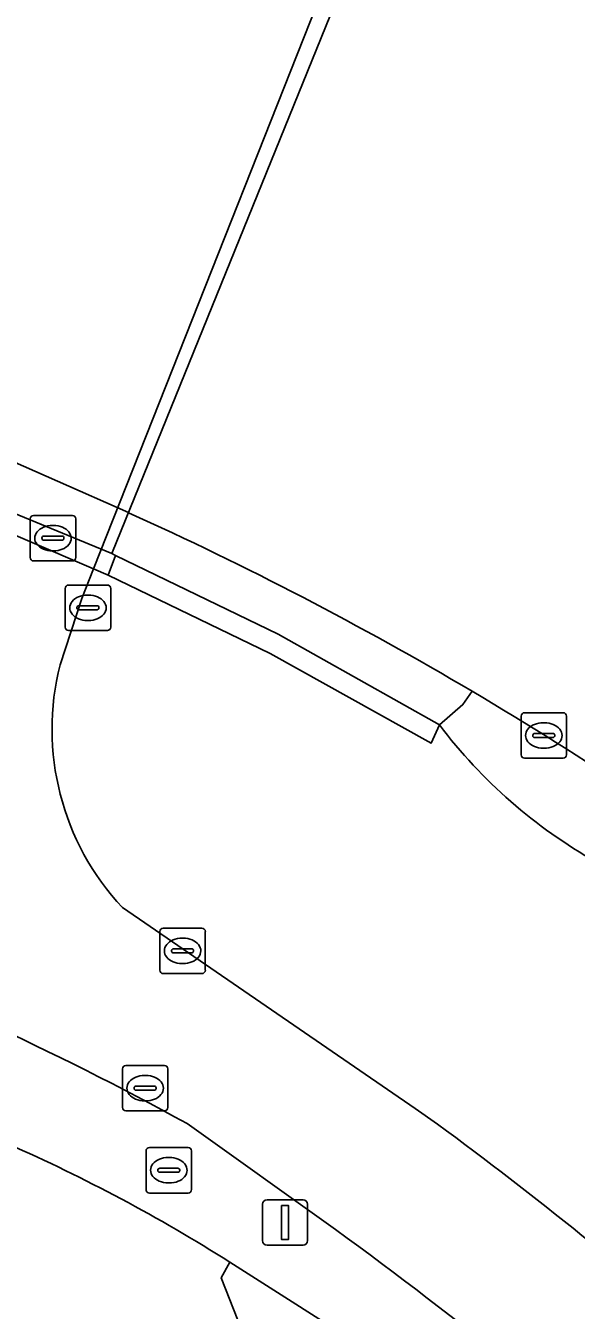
# Model space of a CAD drawing. Extents: x 161477 to 163040, y 383680 to 384871.
# Drawn here: x 162856.72 to 162868.83, y 384154.04 to 384182.28 of the extents above; entities that cross this region are included whole.
import ezdxf

# ---------------------------------------------------------------- set-up
doc = ezdxf.new("R2010")
doc.units = 0
for name, color, linetype in [('IMGEO_Berm_groen', 7, 'Continuous'), ('IMGEO_Berm_open', 7, 'Continuous'), ('IMGEO_Fietspad_gesloten', 7, 'Continuous'), ('IMGEO_Groenvoorziening', 7, 'Continuous'), ('IMGEO_Hek', 7, 'Continuous'), ('IMGEO_Kolk', 7, 'Continuous'), ('IMGEO_Lichtmast', 7, 'Continuous'), ('IMGEO_Muur', 7, 'Continuous'), ('IMGEO_Rijbaan_regionaal_gesloten', 7, 'Continuous'), ('IMGEO_Rioolput', 7, 'Continuous'), ('IMGEO_Tunneldeel', 7, 'Continuous'), ('IMGEO_Voetpad_gesloten', 7, 'Continuous'), ('IMGEO_Voetpad_halfverhard', 7, 'Continuous'), ('IMGEO_Voetpad_open', 7, 'Continuous')]:
    doc.layers.add(name, color=color, linetype=linetype)

msp = doc.modelspace()

# ---------------------------------------------------------------- linework, layer by layer
at = {"layer": 'IMGEO_Berm_groen'}
for points in [[(162866.537, 384167.647), (162866.334, 384167.355), (162865.819, 384166.908), (162865.637, 384166.509), (162862.093, 384168.479), (162858.536, 384170.201), (162858.214, 384170.339), (162857.955, 384169.684), (162857.478, 384168.229)], [(162858.849, 384162.891), (162865.284, 384158.476), (162865.772, 384158.135)], [(162905.075, 384098.982), (162873.063, 384141.95), (162869.641, 384145.516), (162866.447, 384148.545), (162861.93, 384152.448), (162861.019, 384154.754), (162861.21, 384155.099)]]:
    msp.add_lwpolyline(points, dxfattribs=at)
for centre, radius, start, end in [((162863.044, 384166.813), 5.743, 165.731, 223.0777), ((162826.67, 384100.144), 78.397, 46.89322, 59.4339), ((162808.625, 384080.58), 96.336, 48.84218, 53.61514), ((162841.67, 384124.3), 36.474, 57.6083, 66.2919)]:
    msp.add_arc(centre, radius, start, end, dxfattribs=at)
at = {"layer": 'IMGEO_Berm_open'}
for points in [[(162823.211, 384177.337), (162823.947, 384177.369), (162827.509, 384177.481), (162831.651, 384177.327), (162841.809, 384176.053), (162841.775, 384175.683), (162845.76, 384174.925), (162849.692, 384173.927), (162852.062, 384173.201), (162854.926, 384172.193), (162855.481, 384171.964), (162858.617, 384170.671), (162858.697, 384170.632), (162862.276, 384168.899), (162865.819, 384166.908), (162866.334, 384167.355), (162866.537, 384167.647)], [(162858.984, 384171.572), (162855.855, 384172.954), (162855.311, 384173.208), (162854.873, 384173.294), (162854.478, 384173.445), (162852.451, 384174.193), (162850.085, 384174.939)]]:
    msp.add_lwpolyline(points, dxfattribs=at)
msp.add_arc((162826.668, 384100.155), 78.388, 59.42852, 65.6532, dxfattribs=at)
at = {"layer": 'IMGEO_Fietspad_gesloten'}
for points in [[(162857.478, 384168.229), (162857.955, 384169.684), (162858.214, 384170.339), (162855.255, 384171.603), (162854.816, 384171.783), (162852.066, 384172.679), (162851.748, 384171.865)], [(162865.772, 384158.135), (162865.284, 384158.476), (162858.849, 384162.891)], [(162860.271, 384158.145), (162863.536, 384155.815)]]:
    msp.add_lwpolyline(points, dxfattribs=at)
for centre, radius, start, end in [((162863.044, 384166.813), 5.743, 165.731, 223.0777), ((162826.908, 384097.364), 69.336, 61.23771, 77.8411), ((162808.625, 384080.58), 96.336, 48.84218, 53.61514), ((162809.782, 384081.738), 91.525, 41.45622, 54.03369)]:
    msp.add_arc(centre, radius, start, end, dxfattribs=at)
at = {"layer": 'IMGEO_Groenvoorziening'}
msp.add_lwpolyline([(162864.374, 384153.085), (162861.21, 384155.099), (162861.019, 384154.754), (162861.93, 384152.448), (162866.447, 384148.545), (162869.641, 384145.516), (162873.063, 384141.95), (162905.075, 384098.982)], dxfattribs=at)
at = {"layer": 'IMGEO_Hek'}
msp.add_arc((162874.736, 384173.63), 11.167, 217.0083, 240.6623, dxfattribs=at)
at = {"layer": 'IMGEO_Kolk'}
for p, q in [((162857.665, 384169.981), (162858.517, 384169.981)), ((162857.59, 384169.055), (162857.59, 384169.907)), ((162858.078, 384169.761), (162858.103, 384169.761)), ((162858.591, 384169.907), (162858.591, 384169.055)), ((162857.849, 384169.475), (162857.849, 384169.487)), ((162858.287, 384169.438), (162857.889, 384169.438)), ((162857.892, 384169.524), (162858.29, 384169.524)), ((162858.333, 384169.487), (162858.333, 384169.475)), ((162858.101, 384169.201), (162858.076, 384169.201)), ((162858.517, 384168.981), (162857.665, 384168.981)), ((162867.687, 384167.175), (162868.539, 384167.175)), ((162867.612, 384166.249), (162867.612, 384167.101)), ((162868.1, 384166.955), (162868.125, 384166.955)), ((162868.613, 384167.101), (162868.613, 384166.249)), ((162867.871, 384166.669), (162867.871, 384166.681)), ((162868.309, 384166.632), (162867.911, 384166.632)), ((162867.914, 384166.718), (162868.312, 384166.718)), ((162868.355, 384166.681), (162868.355, 384166.669)), ((162868.123, 384166.395), (162868.098, 384166.395)), ((162868.539, 384166.175), (162867.687, 384166.175)), ((162859.67, 384161.515), (162859.67, 384162.367)), ((162859.745, 384162.441), (162860.597, 384162.441)), ((162860.671, 384162.367), (162860.671, 384161.515)), ((162860.158, 384162.221), (162860.183, 384162.221)), ((162859.929, 384161.935), (162859.929, 384161.947)), ((162860.367, 384161.898), (162859.969, 384161.898)), ((162859.972, 384161.984), (162860.37, 384161.984)), ((162860.413, 384161.947), (162860.413, 384161.935)), ((162860.181, 384161.661), (162860.156, 384161.661)), ((162860.597, 384161.441), (162859.745, 384161.441)), ((162858.847, 384158.497), (162858.847, 384159.349)), ((162858.922, 384159.423), (162859.774, 384159.423)), ((162859.848, 384159.349), (162859.848, 384158.497)), ((162859.149, 384158.966), (162859.547, 384158.966)), ((162859.335, 384159.203), (162859.36, 384159.203)), ((162859.106, 384158.917), (162859.106, 384158.929)), ((162859.544, 384158.88), (162859.146, 384158.88)), ((162859.59, 384158.929), (162859.59, 384158.917)), ((162859.774, 384158.423), (162858.922, 384158.423)), ((162859.358, 384158.643), (162859.333, 384158.643)), ((162859.367, 384156.693), (162859.367, 384157.545)), ((162859.442, 384157.619), (162860.294, 384157.619)), ((162860.368, 384157.545), (162860.368, 384156.693)), ((162859.855, 384157.399), (162859.88, 384157.399)), ((162859.626, 384157.113), (162859.626, 384157.125)), ((162860.064, 384157.076), (162859.666, 384157.076)), ((162859.669, 384157.162), (162860.067, 384157.162)), ((162860.11, 384157.125), (162860.11, 384157.113)), ((162859.878, 384156.839), (162859.853, 384156.839)), ((162860.294, 384156.619), (162859.442, 384156.619))]:
    msp.add_line(p, q, dxfattribs=at)
for points in [[(162857.665, 384169.981), (162858.517, 384169.981)], [(162857.59, 384169.055), (162857.59, 384169.907)], [(162858.591, 384169.907), (162858.591, 384169.055)], [(162858.517, 384168.981), (162857.665, 384168.981)], [(162867.687, 384167.175), (162868.539, 384167.175)], [(162867.612, 384166.249), (162867.612, 384167.101)], [(162868.613, 384167.101), (162868.613, 384166.249)], [(162868.539, 384166.175), (162867.687, 384166.175)], [(162859.67, 384161.515), (162859.67, 384162.367)], [(162859.745, 384162.441), (162860.597, 384162.441)], [(162860.671, 384162.367), (162860.671, 384161.515)], [(162860.597, 384161.441), (162859.745, 384161.441)], [(162858.847, 384158.497), (162858.847, 384159.349)], [(162858.922, 384159.423), (162859.774, 384159.423)], [(162859.848, 384159.349), (162859.848, 384158.497)], [(162859.774, 384158.423), (162858.922, 384158.423)], [(162859.367, 384156.693), (162859.367, 384157.545)], [(162859.442, 384157.619), (162860.294, 384157.619)], [(162860.368, 384157.545), (162860.368, 384156.693)], [(162860.294, 384156.619), (162859.442, 384156.619)]]:
    msp.add_lwpolyline(points, dxfattribs=at)
for centre, radius, start, end in [((162857.667, 384169.905), 0.0765, 91.552, 178.448), ((162857.667, 384169.905), 0.0765, 91.552, 178.448), ((162858.515, 384169.905), 0.0765, 1.552, 88.448), ((162858.515, 384169.905), 0.0765, 1.552, 88.448), ((162857.889, 384169.484), 0.0403, 85.8775, 175.7526), ((162857.886, 384169.474), 0.0366, 178.938, 274.7102), ((162858.29, 384169.481), 0.043, 264.8664, 352.4533), ((162858.294, 384169.486), 0.0386, 1.7309, 96.639), ((162857.667, 384169.057), 0.0765, 181.552, 268.448), ((162857.667, 384169.057), 0.0765, 181.552, 268.448), ((162858.515, 384169.057), 0.0765, 271.552, 358.448), ((162858.515, 384169.057), 0.0765, 271.552, 358.448), ((162867.689, 384167.099), 0.0765, 91.552, 178.448), ((162867.689, 384167.099), 0.0765, 91.552, 178.448), ((162868.537, 384167.099), 0.0765, 1.552, 88.448), ((162868.537, 384167.099), 0.0765, 1.552, 88.448), ((162867.911, 384166.678), 0.0403, 85.8775, 175.7526), ((162867.908, 384166.668), 0.0366, 178.938, 274.7102), ((162868.312, 384166.675), 0.043, 264.8664, 352.4533), ((162868.316, 384166.68), 0.0386, 1.7309, 96.639), ((162867.689, 384166.251), 0.0765, 181.552, 268.448), ((162867.689, 384166.251), 0.0765, 181.552, 268.448), ((162868.537, 384166.251), 0.0765, 271.552, 358.448), ((162868.537, 384166.251), 0.0765, 271.552, 358.448), ((162859.747, 384162.365), 0.0765, 91.552, 178.448), ((162859.747, 384162.365), 0.0765, 91.552, 178.448), ((162860.595, 384162.365), 0.0765, 1.552, 88.448), ((162860.595, 384162.365), 0.0765, 1.552, 88.448), ((162859.969, 384161.944), 0.0403, 85.8775, 175.7526), ((162859.966, 384161.934), 0.0366, 178.938, 274.7102), ((162860.37, 384161.941), 0.043, 264.8664, 352.4533), ((162860.374, 384161.946), 0.0386, 1.7309, 96.639), ((162859.747, 384161.517), 0.0765, 181.552, 268.448), ((162859.747, 384161.517), 0.0765, 181.552, 268.448), ((162860.595, 384161.517), 0.0765, 271.552, 358.448), ((162860.595, 384161.517), 0.0765, 271.552, 358.448), ((162858.924, 384159.347), 0.0765, 91.552, 178.448), ((162858.924, 384159.347), 0.0765, 91.552, 178.448), ((162859.772, 384159.347), 0.0765, 1.552, 88.448), ((162859.772, 384159.347), 0.0765, 1.552, 88.448), ((162859.146, 384158.926), 0.0403, 85.8775, 175.7526), ((162859.551, 384158.928), 0.0386, 1.7309, 96.639), ((162859.143, 384158.916), 0.0366, 178.938, 274.7102), ((162859.547, 384158.923), 0.043, 264.8664, 352.4533), ((162858.924, 384158.499), 0.0765, 181.552, 268.448), ((162858.924, 384158.499), 0.0765, 181.552, 268.448), ((162859.772, 384158.499), 0.0765, 271.552, 358.448), ((162859.772, 384158.499), 0.0765, 271.552, 358.448), ((162859.444, 384157.543), 0.0765, 91.552, 178.448), ((162859.444, 384157.543), 0.0765, 91.552, 178.448), ((162860.292, 384157.543), 0.0765, 1.552, 88.448), ((162860.292, 384157.543), 0.0765, 1.552, 88.448), ((162859.666, 384157.122), 0.0403, 85.8775, 175.7526), ((162859.663, 384157.112), 0.0366, 178.938, 274.7102), ((162860.067, 384157.119), 0.043, 264.8664, 352.4533), ((162860.071, 384157.124), 0.0386, 1.7309, 96.639), ((162859.444, 384156.695), 0.0765, 181.552, 268.448), ((162859.444, 384156.695), 0.0765, 181.552, 268.448), ((162860.292, 384156.695), 0.0765, 271.552, 358.448), ((162860.292, 384156.695), 0.0765, 271.552, 358.448)]:
    msp.add_arc(centre, radius, start, end, dxfattribs=at)
for centre, major_axis, ratio, start_param, end_param in [((162858.077, 384169.481), (-0.387, 0.002), 0.722429, 4.712389, 7.853982), ((162858.102, 384169.481), (-0.39, 0.002), 0.717154, 1.570796, 4.712389), ((162868.099, 384166.675), (-0.387, 0.002), 0.722429, 4.712389, 7.853982), ((162868.124, 384166.675), (-0.39, 0.002), 0.717154, 1.570796, 4.712389), ((162860.157, 384161.941), (-0.387, 0.002), 0.722429, 4.712389, 7.853982), ((162860.182, 384161.941), (-0.39, 0.002), 0.717154, 1.570796, 4.712389), ((162859.334, 384158.923), (-0.387, 0.002), 0.722429, 4.712389, 7.853982), ((162859.359, 384158.923), (-0.39, 0.002), 0.717154, 1.570796, 4.712389), ((162859.854, 384157.119), (-0.387, 0.002), 0.722429, 4.712389, 7.853982), ((162859.879, 384157.119), (-0.39, 0.002), 0.717154, 1.570796, 4.712389)]:
    msp.add_ellipse(centre, major_axis=major_axis, ratio=ratio, start_param=start_param, end_param=end_param, dxfattribs=at)
at = {"layer": 'IMGEO_Lichtmast'}
for p, q in [((162862.029, 384156.472), (162862.819, 384156.472)), ((162862.819, 384156.472), (162862.029, 384156.472)), ((162861.929, 384155.572), (162861.929, 384156.372)), ((162861.929, 384156.372), (162861.929, 384155.572)), ((162862.919, 384156.372), (162862.919, 384155.572)), ((162862.919, 384155.572), (162862.919, 384156.372)), ((162862.819, 384155.472), (162862.029, 384155.472)), ((162862.029, 384155.472), (162862.819, 384155.472))]:
    msp.add_line(p, q, dxfattribs=at)
msp.add_lwpolyline([(162862.349, 384156.347), (162862.499, 384156.347), (162862.499, 384155.597), (162862.349, 384155.597), (162862.349, 384156.347)], dxfattribs=at)
for centre, start, end in [((162862.029, 384156.372), 90, 180), ((162862.029, 384156.372), 90, 180), ((162862.819, 384156.372), 0, 90), ((162862.819, 384156.372), 360, 90), ((162862.029, 384155.572), 180, 270), ((162862.029, 384155.572), 180, 270), ((162862.819, 384155.572), 270, 0), ((162862.819, 384155.572), 270, 0)]:
    msp.add_arc(centre, 0.1, start, end, dxfattribs=at)
at = {"layer": 'IMGEO_Muur'}
msp.add_lwpolyline([(162858.697, 384170.632), (162858.617, 384170.671), (162855.481, 384171.964), (162854.926, 384172.193), (162852.062, 384173.201), (162849.692, 384173.927), (162845.76, 384174.925), (162841.775, 384175.683), (162841.758, 384175.598), (162841.696, 384175.294), (162845.645, 384174.512), (162849.353, 384173.551), (162849.535, 384173.504), (162849.761, 384173.43), (162851.83, 384172.756), (162852.066, 384172.679), (162854.816, 384171.783), (162855.255, 384171.603), (162858.214, 384170.339), (162858.536, 384170.201), (162862.093, 384168.479), (162865.637, 384166.509), (162865.819, 384166.908), (162862.276, 384168.899)], close=True, dxfattribs=at)
at = {"layer": 'IMGEO_Rijbaan_regionaal_gesloten'}
msp.add_lwpolyline([(162850.085, 384174.939), (162852.451, 384174.193), (162854.478, 384173.445), (162854.873, 384173.294), (162855.311, 384173.208), (162855.855, 384172.954), (162858.984, 384171.572)], dxfattribs=at)
for centre, radius, start, end in [((162826.668, 384100.155), 78.388, 59.42852, 65.6532), ((162826.67, 384100.144), 78.397, 46.89322, 59.4339)]:
    msp.add_arc(centre, radius, start, end, dxfattribs=at)
at = {"layer": 'IMGEO_Rioolput'}
for p, q in [((162856.821, 384170.585), (162856.821, 384171.437)), ((162856.896, 384171.511), (162857.748, 384171.511)), ((162857.822, 384171.437), (162857.822, 384170.585)), ((162857.309, 384171.291), (162857.334, 384171.291)), ((162857.08, 384171.005), (162857.08, 384171.017)), ((162857.518, 384170.968), (162857.12, 384170.968)), ((162857.123, 384171.054), (162857.521, 384171.054)), ((162857.564, 384171.017), (162857.564, 384171.005)), ((162857.332, 384170.731), (162857.307, 384170.731)), ((162857.748, 384170.511), (162856.896, 384170.511))]:
    msp.add_line(p, q, dxfattribs=at)
for points in [[(162856.821, 384170.585), (162856.821, 384171.437)], [(162856.896, 384171.511), (162857.748, 384171.511)], [(162857.822, 384171.437), (162857.822, 384170.585)], [(162857.748, 384170.511), (162856.896, 384170.511)]]:
    msp.add_lwpolyline(points, dxfattribs=at)
for centre, radius, start, end in [((162856.898, 384171.435), 0.0765, 91.552, 178.448), ((162856.898, 384171.435), 0.0765, 91.552, 178.448), ((162857.746, 384171.435), 0.0765, 1.552, 88.448), ((162857.746, 384171.435), 0.0765, 1.552, 88.448), ((162857.12, 384171.014), 0.0403, 85.8775, 175.7526), ((162857.117, 384171.004), 0.0366, 178.938, 274.7102), ((162857.521, 384171.011), 0.043, 264.8664, 352.4533), ((162857.525, 384171.016), 0.0386, 1.7309, 96.639), ((162856.898, 384170.587), 0.0765, 181.552, 268.448), ((162856.898, 384170.587), 0.0765, 181.552, 268.448), ((162857.746, 384170.587), 0.0765, 271.552, 358.448), ((162857.746, 384170.587), 0.0765, 271.552, 358.448)]:
    msp.add_arc(centre, radius, start, end, dxfattribs=at)
for centre, major_axis, ratio, start_param, end_param in [((162857.308, 384171.011), (-0.387, 0.002), 0.722429, 4.712389, 7.853982), ((162857.333, 384171.011), (-0.39, 0.002), 0.717154, 1.570796, 4.712389)]:
    msp.add_ellipse(centre, major_axis=major_axis, ratio=ratio, start_param=start_param, end_param=end_param, dxfattribs=at)
at = {"layer": 'IMGEO_Tunneldeel'}
msp.add_lwpolyline([(162864.422, 384184.977), (162864.936, 384186.244), (162865.103, 384186.655), (162864.716, 384186.759), (162861.586, 384187.596), (162861.008, 384187.786), (162858.428, 384188.937), (162858.246, 384189.018), (162856.341, 384190.248), (162856.104, 384190.401), (162855.839, 384190.049), (162855.369, 384188.551), (162850.085, 384174.939), (162849.692, 384173.927), (162849.535, 384173.504), (162849.761, 384173.43), (162851.83, 384172.756), (162852.066, 384172.679), (162854.816, 384171.783), (162855.255, 384171.603), (162858.214, 384170.339), (162858.536, 384170.201), (162858.697, 384170.632), (162858.617, 384170.671)], close=True, dxfattribs=at)
at = {"layer": 'IMGEO_Voetpad_gesloten'}
msp.add_lwpolyline([(162864.716, 384186.759), (162861.586, 384187.596), (162861.008, 384187.786), (162858.428, 384188.937), (162852.066, 384172.679), (162854.816, 384171.783), (162855.255, 384171.603), (162858.214, 384170.339)], close=True, dxfattribs=at)
at = {"layer": 'IMGEO_Voetpad_halfverhard'}
msp.add_lwpolyline([(162864.422, 384184.977), (162864.936, 384186.244), (162865.103, 384186.655), (162864.716, 384186.759), (162858.214, 384170.339), (162858.536, 384170.201), (162858.697, 384170.632), (162858.617, 384170.671)], close=True, dxfattribs=at)
at = {"layer": 'IMGEO_Voetpad_open'}
for points in [[(162863.536, 384155.815), (162860.271, 384158.145)], [(162861.21, 384155.099), (162864.374, 384153.085)]]:
    msp.add_lwpolyline(points, dxfattribs=at)
for centre, radius, start, end in [((162826.908, 384097.364), 69.336, 61.23771, 77.8411), ((162841.67, 384124.3), 36.474, 57.6083, 66.2919), ((162809.782, 384081.738), 91.525, 41.45622, 54.03369)]:
    msp.add_arc(centre, radius, start, end, dxfattribs=at)

doc.saveas('drawing.dxf')
